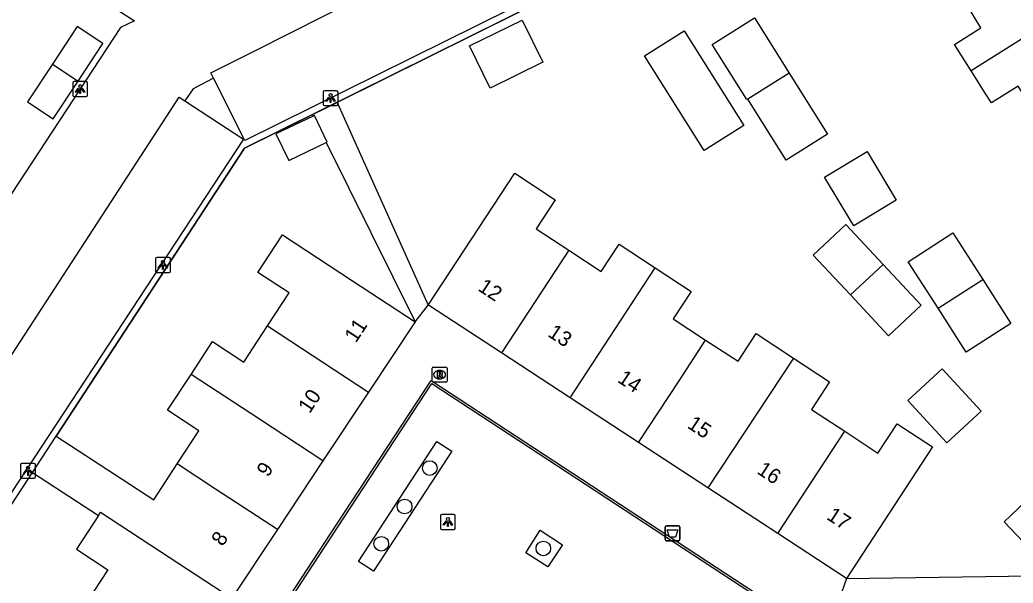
# Model space of a CAD drawing. Extents: x 159280 to 160375, y 384531 to 385872.
# Drawn here: x 160207.2 to 160273.6, y 384826.1 to 384863.7 of the extents above; entities that cross this region are included whole.
import ezdxf

# ---------------------------------------------------------------- set-up
doc = ezdxf.new("R2010")
doc.units = 0
for name, color, linetype in [('IMGEO_Afvalbak', 7, 'Continuous'), ('IMGEO_Boom', 7, 'Continuous'), ('IMGEO_Groenvoorziening', 7, 'Continuous'), ('IMGEO_Lichtpunt', 7, 'Continuous'), ('IMGEO_Lijnafwatering', 7, 'Continuous'), ('IMGEO_Muur', 7, 'Continuous'), ('IMGEO_Pand', 7, 'Continuous'), ('IMGEO_Pand_nummerreeks', 7, 'Continuous'), ('IMGEO_Parkeervlak_open', 7, 'Continuous'), ('IMGEO_Rijbaan_lokaal_open', 7, 'Continuous'), ('IMGEO_Rioolput', 7, 'Continuous'), ('IMGEO_Voetpad_open', 7, 'Continuous')]:
    doc.layers.add(name, color=color, linetype=linetype)

msp = doc.modelspace()

# ---------------------------------------------------------------- linework, layer by layer
at = {"layer": 'IMGEO_Afvalbak'}
for p, q in [((160250.288, 384829.024), (160250.288, 384829.824)), ((160250.288, 384829.824), (160250.288, 384829.024)), ((160250.388, 384829.924), (160251.178, 384829.924)), ((160251.178, 384829.924), (160250.388, 384829.924)), ((160251.278, 384829.824), (160251.278, 384829.024)), ((160251.278, 384829.024), (160251.278, 384829.824)), ((160251.178, 384828.924), (160250.388, 384828.924)), ((160250.388, 384828.924), (160251.178, 384828.924))]:
    msp.add_line(p, q, dxfattribs=at)
msp.add_lwpolyline([(160250.431, 384829.638), (160251.135, 384829.638), (160250.986, 384829.168), (160250.58, 384829.168), (160250.431, 384829.638)], dxfattribs=at)
for centre, start, end in [((160250.388, 384829.824), 90, 180), ((160250.388, 384829.824), 90, 180), ((160251.178, 384829.824), 0, 90), ((160251.178, 384829.824), 360, 90), ((160250.388, 384829.024), 180, 270), ((160250.388, 384829.024), 180, 270), ((160251.178, 384829.024), 270, 0), ((160251.178, 384829.024), 270, 0)]:
    msp.add_arc(centre, 0.1, start, end, dxfattribs=at)
at = {"layer": 'IMGEO_Boom'}
for centre in [(160234.569, 384833.775), (160232.887, 384831.206), (160231.325, 384828.718), (160242.155, 384828.404)]:
    msp.add_circle(centre, 0.489, dxfattribs=at)
at = {"layer": 'IMGEO_Groenvoorziening'}
for points in [[(160239.215, 384884.984), (160240.149, 384883.514), (160249.227, 384869.235), (160249.562, 384868.708), (160228.372, 384858.19)], [(160209.604, 384835.907), (160222.191, 384855.122), (160226.721, 384857.37)], [(160203.527, 384826.631), (160208.014, 384833.469)]]:
    msp.add_lwpolyline(points, dxfattribs=at)
at = {"layer": 'IMGEO_Lichtpunt'}
for p, q in [((160210.705, 384859.48), (160210.705, 384858.673)), ((160210.705, 384859.48), (160210.705, 384858.673)), ((160211.607, 384859.575), (160210.799, 384859.575)), ((160211.607, 384859.575), (160210.799, 384859.575)), ((160211.701, 384858.673), (160211.701, 384859.48)), ((160211.701, 384858.673), (160211.701, 384859.48)), ((160228.34, 384858.972), (160227.532, 384858.972)), ((160228.34, 384858.972), (160227.532, 384858.972)), ((160210.799, 384858.579), (160211.607, 384858.579)), ((160210.799, 384858.579), (160211.607, 384858.579)), ((160227.438, 384858.877), (160227.438, 384858.07)), ((160227.438, 384858.877), (160227.438, 384858.07)), ((160228.434, 384858.07), (160228.434, 384858.877)), ((160228.434, 384858.07), (160228.434, 384858.877)), ((160227.532, 384857.976), (160228.34, 384857.976)), ((160227.532, 384857.976), (160228.34, 384857.976)), ((160216.238, 384847.736), (160216.238, 384846.929)), ((160216.238, 384847.736), (160216.238, 384846.929)), ((160217.14, 384847.831), (160216.332, 384847.831)), ((160217.14, 384847.831), (160216.332, 384847.831)), ((160217.234, 384846.929), (160217.234, 384847.736)), ((160217.234, 384846.929), (160217.234, 384847.736)), ((160216.332, 384846.835), (160217.14, 384846.835)), ((160216.332, 384846.835), (160217.14, 384846.835)), ((160207.22, 384833.992), (160207.22, 384833.185)), ((160207.22, 384833.992), (160207.22, 384833.185)), ((160208.122, 384834.087), (160207.314, 384834.087)), ((160208.122, 384834.087), (160207.314, 384834.087)), ((160208.216, 384833.185), (160208.216, 384833.992)), ((160208.216, 384833.185), (160208.216, 384833.992)), ((160207.314, 384833.091), (160208.122, 384833.091)), ((160207.314, 384833.091), (160208.122, 384833.091)), ((160235.278, 384830.575), (160235.278, 384829.768)), ((160235.278, 384830.575), (160235.278, 384829.768)), ((160236.18, 384830.67), (160235.372, 384830.67)), ((160236.18, 384830.67), (160235.372, 384830.67)), ((160236.274, 384829.768), (160236.274, 384830.575)), ((160236.274, 384829.768), (160236.274, 384830.575)), ((160235.372, 384829.674), (160236.18, 384829.674)), ((160235.372, 384829.674), (160236.18, 384829.674))]:
    msp.add_line(p, q, dxfattribs=at)
for points in [[(160211.079, 384859.144), (160211.118, 384859.116), (160210.93, 384858.854), (160210.892, 384858.881), (160211.079, 384859.144)], [(160211.181, 384859.096), (160211.228, 384859.096), (160211.228, 384858.774), (160211.181, 384858.774), (160211.181, 384859.096)], [(160211.291, 384859.116), (160211.329, 384859.143), (160211.516, 384858.881), (160211.477, 384858.853), (160211.291, 384859.116)], [(160227.812, 384858.541), (160227.851, 384858.513), (160227.663, 384858.251), (160227.625, 384858.278), (160227.812, 384858.541)], [(160227.914, 384858.493), (160227.961, 384858.493), (160227.961, 384858.171), (160227.914, 384858.171), (160227.914, 384858.493)], [(160228.024, 384858.513), (160228.062, 384858.54), (160228.249, 384858.278), (160228.21, 384858.25), (160228.024, 384858.513)], [(160216.612, 384847.4), (160216.651, 384847.372), (160216.463, 384847.11), (160216.425, 384847.137), (160216.612, 384847.4)], [(160216.714, 384847.352), (160216.761, 384847.352), (160216.761, 384847.03), (160216.714, 384847.03), (160216.714, 384847.352)], [(160216.824, 384847.372), (160216.862, 384847.399), (160217.049, 384847.137), (160217.01, 384847.109), (160216.824, 384847.372)], [(160207.594, 384833.656), (160207.633, 384833.628), (160207.445, 384833.366), (160207.407, 384833.393), (160207.594, 384833.656)], [(160207.696, 384833.608), (160207.743, 384833.608), (160207.743, 384833.286), (160207.696, 384833.286), (160207.696, 384833.608)], [(160207.806, 384833.628), (160207.844, 384833.655), (160208.031, 384833.393), (160207.992, 384833.365), (160207.806, 384833.628)], [(160235.652, 384830.239), (160235.691, 384830.211), (160235.503, 384829.949), (160235.465, 384829.976), (160235.652, 384830.239)], [(160235.754, 384830.191), (160235.801, 384830.191), (160235.801, 384829.869), (160235.754, 384829.869), (160235.754, 384830.191)], [(160235.864, 384830.211), (160235.902, 384830.238), (160236.089, 384829.976), (160236.05, 384829.948), (160235.864, 384830.211)]]:
    msp.add_lwpolyline(points, dxfattribs=at)
for centre in [(160211.204, 384859.278), (160227.937, 384858.675), (160216.737, 384847.534), (160207.719, 384833.79), (160235.777, 384830.373)]:
    msp.add_circle(centre, 0.0994, dxfattribs=at)
for centre, start, end in [((160210.799, 384859.48), 90, 180), ((160210.799, 384859.48), 90, 180), ((160211.607, 384859.48), 0, 90), ((160211.607, 384859.48), 0, 90), ((160227.532, 384858.877), 90, 180), ((160227.532, 384858.877), 90, 180), ((160228.34, 384858.877), 0, 90), ((160228.34, 384858.877), 0, 90), ((160210.799, 384858.673), 180, 270), ((160210.799, 384858.673), 180, 270), ((160211.607, 384858.673), 270, 0), ((160211.607, 384858.673), 270, 360), ((160227.532, 384858.07), 180, 270), ((160227.532, 384858.07), 180, 270), ((160228.34, 384858.07), 270, 0), ((160228.34, 384858.07), 270, 360), ((160216.332, 384847.736), 90, 180), ((160216.332, 384847.736), 90, 180), ((160217.14, 384847.736), 0, 90), ((160217.14, 384847.736), 0, 90), ((160216.332, 384846.929), 180, 270), ((160216.332, 384846.929), 180, 270), ((160217.14, 384846.929), 270, 0), ((160217.14, 384846.929), 270, 360), ((160207.314, 384833.992), 90, 180), ((160207.314, 384833.992), 90, 180), ((160208.122, 384833.992), 0, 90), ((160208.122, 384833.992), 0, 90), ((160207.314, 384833.185), 180, 270), ((160207.314, 384833.185), 180, 270), ((160208.122, 384833.185), 270, 0), ((160208.122, 384833.185), 270, 360), ((160235.372, 384830.575), 90, 180), ((160235.372, 384830.575), 90, 180), ((160236.18, 384830.575), 0, 90), ((160236.18, 384830.575), 0, 90), ((160235.372, 384829.768), 180, 270), ((160235.372, 384829.768), 180, 270), ((160236.18, 384829.768), 270, 0), ((160236.18, 384829.768), 270, 360)]:
    msp.add_arc(centre, 0.0946, start, end, dxfattribs=at)
at = {"layer": 'IMGEO_Lijnafwatering'}
for points in [[(160227.894, 384829.307), (160234.652, 384839.629), (160240.912, 384835.529)], [(160240.912, 384835.529), (160257.52, 384824.652)], [(160217.038, 384812.724), (160227.894, 384829.307)]]:
    msp.add_lwpolyline(points, dxfattribs=at)
at = {"layer": 'IMGEO_Muur'}
for points in [[(160249.227, 384869.235), (160249.562, 384868.708), (160222.191, 384855.122), (160209.604, 384835.907)], [(160203.527, 384826.631), (160208.014, 384833.469)]]:
    msp.add_lwpolyline(points, dxfattribs=at)
at = {"layer": 'IMGEO_Pand'}
for points in [[(160270.749, 384860.292), (160269.638, 384862.054), (160271.395, 384863.16), (160270.373, 384864.856), (160269.46, 384866.371), (160269.346, 384866.559)], [(160280.173, 384866.245), (160270.749, 384860.292)], [(160238.606, 384859.136), (160237.222, 384861.956), (160240.749, 384863.687), (160242.133, 384860.868), (160238.606, 384859.136)], [(160255.815, 384858.405), (160255.764, 384858.373), (160253.442, 384862.054), (160256.261, 384863.832), (160258.582, 384860.15)], [(160211.064, 384859.614), (160212.723, 384862.13), (160211.01, 384863.26), (160209.351, 384860.744)], [(160255.554, 384856.644), (160252.899, 384854.97), (160248.907, 384861.299), (160251.563, 384862.974), (160255.554, 384856.644)], [(160209.351, 384860.744), (160207.692, 384858.228), (160209.405, 384857.098), (160211.064, 384859.614)], [(160209.351, 384860.744), (160211.064, 384859.614)], [(160275.796, 384856.251), (160273.89, 384859.277), (160272.1, 384858.149), (160271.637, 384858.883), (160270.938, 384859.992), (160270.749, 384860.292)], [(160258.582, 384860.15), (160261.151, 384856.074), (160258.385, 384854.331), (160255.815, 384858.405)], [(160258.582, 384860.15), (160255.815, 384858.405)], [(160226.769, 384857.272), (160224.288, 384856.081), (160225.142, 384854.302), (160227.647, 384855.504)], [(160227.647, 384855.504), (160227.711, 384855.535), (160226.856, 384857.314), (160226.769, 384857.272)], [(160262.902, 384849.947), (160260.945, 384853.198), (160263.789, 384854.91), (160265.746, 384851.66), (160262.902, 384849.947)], [(160234.47, 384844.655), (160240.241, 384853.463), (160242.953, 384851.686), (160241.679, 384849.743), (160243.854, 384848.317)], [(160262.676, 384845.331), (160260.195, 384847.982), (160262.379, 384850.027), (160264.86, 384847.376)], [(160223.725, 384843.266), (160225.163, 384845.463), (160223.072, 384846.833), (160224.718, 384849.346), (160229.408, 384846.275), (160233.591, 384843.536)], [(160268.536, 384844.439), (160266.537, 384847.549), (160269.527, 384849.471), (160271.531, 384846.354)], [(160243.854, 384848.317), (160246.031, 384846.89), (160247.229, 384848.718), (160249.631, 384847.144)], [(160243.854, 384848.317), (160242.084, 384845.614), (160239.363, 384841.459)], [(160243.945, 384838.466), (160249.631, 384847.144)], [(160249.631, 384847.144), (160252.033, 384845.57), (160250.835, 384843.742), (160253.003, 384842.321)], [(160264.86, 384847.376), (160267.414, 384844.648), (160265.23, 384842.603), (160262.676, 384845.331)], [(160264.86, 384847.376), (160262.676, 384845.331)], [(160271.531, 384846.354), (160273.408, 384843.435), (160270.417, 384841.512), (160268.536, 384844.439)], [(160268.536, 384844.439), (160271.531, 384846.354)], [(160239.363, 384841.459), (160234.557, 384844.598), (160234.47, 384844.655)], [(160218.617, 384840.027), (160220.053, 384842.22), (160222.144, 384840.851), (160223.725, 384843.266)], [(160223.725, 384843.266), (160230.476, 384838.846)], [(160233.591, 384843.536), (160230.476, 384838.846)], [(160253.003, 384842.321), (160255.169, 384840.901), (160256.379, 384842.747), (160258.882, 384841.106)], [(160248.518, 384835.479), (160251.223, 384839.606), (160253.003, 384842.321)], [(160243.945, 384838.466), (160239.363, 384841.459)], [(160258.882, 384841.106), (160253.141, 384832.459)], [(160258.882, 384841.106), (160261.281, 384839.534), (160260.072, 384837.688), (160262.295, 384836.231)], [(160271.41, 384837.566), (160269.126, 384835.464), (160266.519, 384838.295), (160268.803, 384840.397), (160271.41, 384837.566)], [(160217.689, 384834.048), (160219.14, 384836.264), (160217.049, 384837.633), (160218.617, 384840.027)], [(160227.428, 384834.257), (160223.177, 384837.04), (160218.617, 384840.027)], [(160230.476, 384838.846), (160227.428, 384834.257)], [(160248.518, 384835.479), (160243.945, 384838.466)], [(160262.295, 384836.231), (160264.52, 384834.773), (160265.801, 384836.728), (160268.162, 384835.181), (160262.41, 384826.405)], [(160208.014, 384833.469), (160209.604, 384835.907)], [(160209.604, 384835.907), (160214.017, 384833.03), (160216.121, 384831.652), (160217.689, 384834.048)], [(160257.821, 384829.402), (160260.516, 384833.516), (160262.295, 384836.231)], [(160253.141, 384832.459), (160248.518, 384835.479)], [(160224.38, 384829.668), (160220.252, 384832.37), (160217.689, 384834.048)], [(160227.428, 384834.257), (160224.38, 384829.668)], [(160208.014, 384833.469), (160212.423, 384830.595)], [(160279.207, 384830.148), (160275.927, 384827.038), (160272.95, 384830.179), (160276.23, 384833.289)], [(160257.821, 384829.402), (160253.141, 384832.459)], [(160212.423, 384830.595), (160210.954, 384828.351), (160213.057, 384826.974), (160211.654, 384824.831)], [(160212.423, 384830.595), (160212.568, 384830.817), (160217.141, 384827.823), (160221.332, 384825.078)], [(160224.38, 384829.668), (160221.332, 384825.078)], [(160262.41, 384826.405), (160257.821, 384829.402)]]:
    msp.add_lwpolyline(points, dxfattribs=at)
at = {"layer": 'IMGEO_Parkeervlak_open'}
for points in [[(160246.088, 384873.372), (160248.945, 384868.895), (160222.217, 384855.64), (160220.109, 384859.811)], [(160218.197, 384858.292), (160222.129, 384855.729), (160204.568, 384829.069), (160200.674, 384831.688)]]:
    msp.add_lwpolyline(points, dxfattribs=at)
at = {"layer": 'IMGEO_Rijbaan_lokaal_open'}
for points in [[(160220.109, 384859.811), (160219.936, 384860.154), (160222.867, 384861.636), (160246.088, 384873.372)], [(160206.484, 384869.028), (160214.84, 384863.645), (160213.895, 384863.18), (160194.3, 384833.366), (160186.381, 384838.583), (160186.538, 384838.834)], [(160220.109, 384859.811), (160218.756, 384859.094), (160218.197, 384858.292)], [(160200.674, 384831.688), (160200.325, 384831.923), (160205.189, 384839.155), (160217.812, 384858.543), (160218.197, 384858.292)]]:
    msp.add_lwpolyline(points, dxfattribs=at)
at = {"layer": 'IMGEO_Rioolput'}
for p, q in [((160234.723, 384839.583), (160234.723, 384840.435)), ((160234.798, 384840.509), (160235.65, 384840.509)), ((160235.724, 384840.435), (160235.724, 384839.583)), ((160235.234, 384839.729), (160235.209, 384839.729)), ((160235.211, 384840.289), (160235.236, 384840.289)), ((160235.65, 384839.509), (160234.798, 384839.509))]:
    msp.add_line(p, q, dxfattribs=at)
for points in [[(160234.723, 384839.583), (160234.723, 384840.435)], [(160234.798, 384840.509), (160235.65, 384840.509)], [(160235.724, 384840.435), (160235.724, 384839.583)], [(160235.312, 384840.207), (160235.06, 384840.209), (160235.06, 384839.809)], [(160235.06, 384839.809), (160235.184, 384839.809), (160235.184, 384839.971), (160235.195, 384839.971)], [(160235.238, 384840.128), (160235.184, 384840.128), (160235.184, 384840.047)], [(160235.184, 384840.047), (160235.236, 384840.047)], [(160235.242, 384839.942), (160235.313, 384839.809), (160235.453, 384839.809), (160235.388, 384839.935)], [(160235.65, 384839.509), (160234.798, 384839.509)]]:
    msp.add_lwpolyline(points, dxfattribs=at)
for centre, radius, start, end in [((160234.8, 384840.433), 0.0765, 91.55205, 178.44795), ((160234.8, 384840.433), 0.0765, 91.55205, 178.44795), ((160235.648, 384840.433), 0.0765, 1.55205, 88.44795), ((160235.648, 384840.433), 0.0765, 1.55205, 88.44795), ((160235.194, 384839.918), 0.0533, 26.02933, 88.69889), ((160235.22, 384840.236), 0.19, 274.7715, 282.96867), ((160235.244, 384840.032), 0.0964, 77.00612, 93.18647), ((160235.258, 384840.089), 0.0378, 276.66336, 79.67722), ((160235.311, 384840.097), 0.109, 350.36119, 89.41601), ((160235.309, 384840.097), 0.112, 277.58423, 350.98172), ((160235.293, 384839.882), 0.108, 29.51342, 73.79051), ((160234.8, 384839.585), 0.0765, 181.55205, 268.44795), ((160234.8, 384839.585), 0.0765, 181.55205, 268.44795), ((160235.648, 384839.585), 0.0765, 271.55205, 358.44795), ((160235.648, 384839.585), 0.0765, 271.55205, 358.44795)]:
    msp.add_arc(centre, radius, start, end, dxfattribs=at)
for centre, major_axis, ratio, start_param, end_param in [((160235.21, 384840.009), (-0.387, 0.002), 0.722429, 4.712389, 7.853982), ((160235.235, 384840.009), (-0.39, 0.002), 0.717154, 1.570796, 4.712389)]:
    msp.add_ellipse(centre, major_axis=major_axis, ratio=ratio, start_param=start_param, end_param=end_param, dxfattribs=at)
at = {"layer": 'IMGEO_Voetpad_open'}
for points in [[(160226.721, 384857.37), (160228.372, 384858.19)], [(160228.372, 384858.19), (160234.47, 384844.655)], [(160226.721, 384857.37), (160226.769, 384857.272)], [(160227.647, 384855.504), (160233.591, 384843.536)], [(160233.591, 384843.536), (160234.47, 384844.655)], [(160217.246, 384812.767), (160234.695, 384839.421), (160257.312, 384824.609), (160239.847, 384797.998), (160217.246, 384812.767)], [(160230.8, 384826.881), (160229.793, 384827.531), (160235.046, 384835.55), (160236.036, 384834.911), (160230.8, 384826.881)], [(160262.41, 384826.405), (160276.347, 384826.596), (160282.496, 384826.68), (160279.207, 384830.148)], [(160242.462, 384827.17), (160240.981, 384828.113), (160241.947, 384829.617), (160243.432, 384828.646), (160242.462, 384827.17)], [(160262.41, 384826.405), (160261.942, 384825.057)]]:
    msp.add_lwpolyline(points, dxfattribs=at)

# ---------------------------------------------------------------- texts
at = {"layer": 'IMGEO_Pand_nummerreeks'}
for s, rotation, p in [('12', 326.76161, (160237.727, 384845.668)), ('11', 56.78399, (160229.628, 384842.083)), ('13', 326.76161, (160242.389, 384842.614)), ('14', 326.76161, (160247.048, 384839.56)), ('10', 56.78399, (160226.537, 384837.363)), ('15', 326.76161, (160251.708, 384836.507)), ('9', 56.78399, (160223.757, 384833.118)), ('16', 326.76161, (160256.367, 384833.454)), ('17', 326.76161, (160261.026, 384830.4)), ('8', 56.78399, (160220.729, 384828.494))]:
    msp.add_text(s, height=1, rotation=rotation, dxfattribs=at).set_placement(p)

doc.saveas('drawing.dxf')
